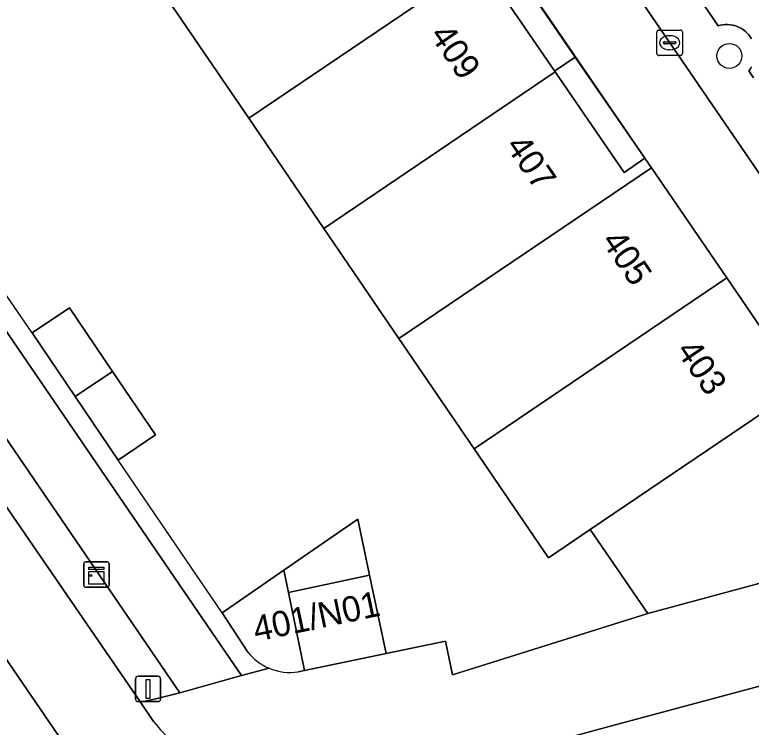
# Model space of a CAD drawing. Extents: x 155275 to 156265, y 382654 to 383635.
# Drawn here: x 155737.96 to 155766.96, y 383184.9 to 383212.94 of the extents above; entities that cross this region are included whole.
import ezdxf

# ---------------------------------------------------------------- set-up
doc = ezdxf.new("R2010")
doc.units = 0
for name, color, linetype in [('IMGEO_Boom', 7, 'Continuous'), ('IMGEO_Erf', 7, 'Continuous'), ('IMGEO_Groenvoorziening', 7, 'Continuous'), ('IMGEO_Haag', 7, 'Continuous'), ('IMGEO_Hek', 7, 'Continuous'), ('IMGEO_Kast', 7, 'Continuous'), ('IMGEO_Kolk', 7, 'Continuous'), ('IMGEO_Pand', 7, 'Continuous'), ('IMGEO_Pand_nummerreeks', 7, 'Continuous'), ('IMGEO_Pand_overbouw', 7, 'Continuous'), ('IMGEO_Parkeervlak_open', 7, 'Continuous'), ('IMGEO_Rijbaan_lokaal_gesloten', 7, 'Continuous'), ('IMGEO_Rijbaan_lokaal_open', 7, 'Continuous'), ('IMGEO_Verkeersbordpaal', 7, 'Continuous'), ('IMGEO_Voetpad_open', 7, 'Continuous')]:
    doc.layers.add(name, color=color, linetype=linetype)

msp = doc.modelspace()

# ---------------------------------------------------------------- linework, layer by layer
at = {"layer": 'IMGEO_Boom'}
msp.add_circle((155766.101, 383211.322), 0.489, dxfattribs=at)
at = {"layer": 'IMGEO_Erf'}
for points in [[(155685.56, 383327.69), (155661.788, 383311.41), (155661.818, 383311.37), (155722.08, 383223.219), (155746.422, 383187.612), (155746.888, 383186.944), (155747.971, 383187.224)], [(155747.138, 383187.855), (155746.127, 383189.4), (155748.554, 383191.079), (155751.463, 383193.091), (155751.932, 383190.889), (155752.587, 383187.808), (155754.924, 383188.287), (155755.193, 383186.963), (155762.885, 383189.376), (155762.768, 383189.548), (155760.622, 383192.689), (155758.971, 383191.572), (155756.046, 383195.859), (155753.088, 383200.196), (155750.129, 383204.533), (155747.171, 383208.87), (155744.172, 383213.265)]]:
    msp.add_lwpolyline(points, dxfattribs=at)
for points in [[(155754.235, 383219.762), (155753.417, 383219.204), (155756.277, 383215.025), (155759.242, 383210.692), (155761.95, 383206.735), (155762.773, 383207.293)], [(155743.494, 383196.404), (155742.029, 383195.414), (155740.338, 383197.916), (155738.647, 383200.418), (155740.112, 383201.408), (155741.803, 383198.906)]]:
    msp.add_lwpolyline(points, close=True, dxfattribs=at)
msp.add_arc((155748.789, 383189.17), 2.111, 218.5225, 247.1894, dxfattribs=at)
at = {"layer": 'IMGEO_Groenvoorziening'}
for points in [[(155724.288, 383171.628), (155724.536, 383171.272), (155727.184, 383173.115), (155741.62, 383181.726), (155659.414, 383301.908), (155653.216, 383310.97)], [(155661.264, 383305.321), (155662.23, 383303.795), (155718.824, 383220.994), (155726.923, 383209.144), (155742.91, 383185.882), (155743.508, 383186.026), (155744.463, 383186.256), (155720.116, 383221.876), (155661.229, 383308.029)]]:
    msp.add_lwpolyline(points, dxfattribs=at)
at = {"layer": 'IMGEO_Haag'}
msp.add_lwpolyline([(155661.264, 383305.321), (155662.23, 383303.795), (155718.824, 383220.994), (155726.923, 383209.144), (155742.91, 383185.882), (155743.508, 383186.026), (155744.463, 383186.256), (155720.116, 383221.876), (155661.229, 383308.029)], dxfattribs=at)
at = {"layer": 'IMGEO_Hek'}
for points in [[(155738.647, 383200.418), (155736.107, 383204.078)], [(155746.127, 383189.4), (155742.029, 383195.414)], [(155755.153, 383187.161), (155754.924, 383188.287), (155752.587, 383187.808)]]:
    msp.add_lwpolyline(points, dxfattribs=at)
at = {"layer": 'IMGEO_Kast'}
for p, q in [((155740.675, 383190.486), (155740.675, 383191.327)), ((155740.675, 383191.327), (155740.675, 383190.486)), ((155740.75, 383191.411), (155741.591, 383191.411)), ((155741.591, 383191.411), (155740.75, 383191.411)), ((155741.675, 383191.336), (155741.675, 383190.495)), ((155741.675, 383190.495), (155741.675, 383191.336)), ((155741.6, 383190.411), (155740.759, 383190.411)), ((155740.759, 383190.411), (155741.6, 383190.411))]:
    msp.add_line(p, q, dxfattribs=at)
for points in [[(155740.87, 383191.201), (155741.47, 383191.201), (155741.47, 383191.116), (155740.87, 383191.116), (155740.87, 383191.201)], [(155740.87, 383191.026), (155741.47, 383191.026), (155741.47, 383190.537), (155740.87, 383190.537), (155740.87, 383191.026)]]:
    msp.add_lwpolyline(points, dxfattribs=at)
msp.add_circle((155740.954, 383190.875), 0.0377, dxfattribs=at)
for centre, start, end in [((155740.753, 383191.333), 92.4484, 184.2845), ((155740.753, 383191.333), 92.4484, 184.2845), ((155741.597, 383191.333), 2.4484, 94.2845), ((155741.597, 383191.333), 2.4484, 94.2845), ((155740.753, 383190.489), 182.4484, 274.2845), ((155740.753, 383190.489), 182.4484, 274.2845), ((155741.597, 383190.489), 272.4484, 4.2845), ((155741.597, 383190.489), 272.4484, 4.2845)]:
    msp.add_arc(centre, 0.0779, start, end, dxfattribs=at)
at = {"layer": 'IMGEO_Kolk'}
for p, q in [((155763.247, 383211.413), (155763.247, 383212.265)), ((155763.322, 383212.339), (155764.174, 383212.339)), ((155764.248, 383212.265), (155764.248, 383211.413)), ((155763.549, 383211.882), (155763.947, 383211.882)), ((155763.735, 383212.119), (155763.76, 383212.119)), ((155763.506, 383211.833), (155763.506, 383211.845)), ((155763.944, 383211.796), (155763.546, 383211.796)), ((155763.99, 383211.845), (155763.99, 383211.833)), ((155764.174, 383211.339), (155763.322, 383211.339)), ((155763.758, 383211.559), (155763.733, 383211.559))]:
    msp.add_line(p, q, dxfattribs=at)
for points in [[(155763.247, 383211.413), (155763.247, 383212.265)], [(155763.322, 383212.339), (155764.174, 383212.339)], [(155764.248, 383212.265), (155764.248, 383211.413)], [(155764.174, 383211.339), (155763.322, 383211.339)]]:
    msp.add_lwpolyline(points, dxfattribs=at)
for centre, radius, start, end in [((155763.324, 383212.263), 0.0765, 91.552, 178.448), ((155763.324, 383212.263), 0.0765, 91.552, 178.448), ((155764.172, 383212.263), 0.0765, 1.552, 88.448), ((155764.172, 383212.263), 0.0765, 1.552, 88.448), ((155763.546, 383211.842), 0.0403, 85.8775, 175.7526), ((155763.951, 383211.844), 0.0386, 1.7309, 96.639), ((155763.543, 383211.832), 0.0366, 178.938, 274.7102), ((155763.947, 383211.839), 0.043, 264.8664, 352.4533), ((155763.324, 383211.415), 0.0765, 181.552, 268.448), ((155763.324, 383211.415), 0.0765, 181.552, 268.448), ((155764.172, 383211.415), 0.0765, 271.552, 358.448), ((155764.172, 383211.415), 0.0765, 271.552, 358.448)]:
    msp.add_arc(centre, radius, start, end, dxfattribs=at)
for centre, major_axis, ratio, start_param, end_param in [((155763.734, 383211.839), (-0.387, 0.002), 0.722429, 4.712389, 7.853982), ((155763.759, 383211.839), (-0.39, 0.002), 0.717154, 1.570796, 4.712389)]:
    msp.add_ellipse(centre, major_axis=major_axis, ratio=ratio, start_param=start_param, end_param=end_param, dxfattribs=at)
at = {"layer": 'IMGEO_Pand'}
for points in [[(155754.046, 383220.039), (155744.172, 383213.265), (155747.171, 383208.87), (155756.277, 383215.025), (155753.417, 383219.204), (155754.235, 383219.762)], [(155750.129, 383204.533), (155759.242, 383210.692), (155756.277, 383215.025), (155747.171, 383208.87)], [(155763.031, 383206.917), (155762.773, 383207.293), (155761.95, 383206.735), (155759.242, 383210.692), (155750.129, 383204.533), (155753.088, 383200.196)], [(155763.031, 383206.917), (155753.088, 383200.196), (155756.046, 383195.859), (155765.996, 383202.584)], [(155760.622, 383192.689), (155768.927, 383198.302), (155765.996, 383202.584), (155756.046, 383195.859), (155758.971, 383191.572)], [(155740.338, 383197.916), (155741.803, 383198.906), (155740.112, 383201.408), (155738.647, 383200.418)], [(155740.338, 383197.916), (155742.029, 383195.414), (155743.494, 383196.404), (155741.803, 383198.906)], [(155760.622, 383192.689), (155762.768, 383189.548), (155762.885, 383189.376), (155773.14, 383192.147), (155773.013, 383192.332), (155771.936, 383193.905), (155768.927, 383198.302)], [(155751.463, 383193.091), (155748.554, 383191.079), (155748.734, 383190.211), (155751.932, 383190.889)], [(155751.932, 383190.889), (155748.734, 383190.211), (155749.371, 383187.133), (155752.587, 383187.808)]]:
    msp.add_lwpolyline(points, close=True, dxfattribs=at)
for points in [[(155748.734, 383190.211), (155748.554, 383191.079), (155746.127, 383189.4), (155747.138, 383187.855)], [(155749.124, 383187.081), (155749.371, 383187.133), (155748.734, 383190.211)]]:
    msp.add_lwpolyline(points, dxfattribs=at)
for centre, radius, start, end in [((155748.789, 383189.17), 2.111, 218.5225, 247.1894), ((155748.798, 383189.175), 2.119, 247.0195, 278.8406)]:
    msp.add_arc(centre, radius, start, end, dxfattribs=at)
at = {"layer": 'IMGEO_Pand_overbouw'}
for points in [[(155756.277, 383215.024), (155759.219, 383210.725), (155760.026, 383211.275), (155757.092, 383215.575)], [(155759.242, 383210.692), (155761.95, 383206.735), (155762.772, 383207.292), (155760.026, 383211.275), (155759.219, 383210.725)]]:
    msp.add_lwpolyline(points, close=True, dxfattribs=at)
at = {"layer": 'IMGEO_Parkeervlak_open'}
for points in [[(155757.012, 383225.183), (155765.654, 383212.502), (155765.746, 383212.528), (155765.84, 383212.546), (155765.936, 383212.556), (155766.032, 383212.558), (155766.127, 383212.552), (155766.222, 383212.537), (155766.316, 383212.514), (155766.406, 383212.483), (155766.494, 383212.445), (155766.579, 383212.399), (155766.659, 383212.346), (155766.734, 383212.286), (155766.804, 383212.22), (155766.868, 383212.149), (155766.925, 383212.072), (155766.976, 383211.99)], [(155766.97, 383210.888), (155766.918, 383210.807), (155766.86, 383210.731), (155767.049, 383210.454)]]:
    msp.add_lwpolyline(points, dxfattribs=at)
at = {"layer": 'IMGEO_Rijbaan_lokaal_gesloten'}
for points in [[(155662.23, 383303.795), (155659.414, 383301.908), (155741.62, 383181.726), (155742.144, 383180.959)], [(155743.419, 383185.124), (155742.91, 383185.882), (155726.923, 383209.144), (155718.824, 383220.994), (155662.23, 383303.795)], [(155752.351, 383178.024), (155758.269, 383180.313), (155766.281, 383182.536), (155774.297, 383184.74), (155780.617, 383186.169), (155786.939, 383187.587), (155786.191, 383190.995), (155778.526, 383189.242), (155770.862, 383187.481), (155761.516, 383184.966), (155752.173, 383182.442)]]:
    msp.add_lwpolyline(points, dxfattribs=at)
msp.add_arc((155749.81, 383190.357), 8.26, 219.3066, 266.5965, dxfattribs=at)
at = {"layer": 'IMGEO_Rijbaan_lokaal_open'}
for points in [[(155789.533, 383282.828), (155777.762, 383266.885), (155770.477, 383257.018), (155750.942, 383230.559), (155753.136, 383227.355), (155767.095, 383206.967), (155771.224, 383200.936), (155773.915, 383197.049), (155790.895, 383199.943), (155792.328, 383200.159), (155792.43, 383196.787), (155793.032, 383196.885), (155797.086, 383197.846), (155798.734, 383198.236), (155786.907, 383215.526), (155772.43, 383236.689), (155783.237, 383244.091), (155793.514, 383251.129), (155807.738, 383260.872), (155811.353, 383255.588), (155821.26, 383241.107), (155827.482, 383232.012), (155843.488, 383208.615)], [(155766.976, 383211.99), (155766.925, 383212.072), (155766.868, 383212.149), (155766.804, 383212.22), (155766.734, 383212.286), (155766.659, 383212.346), (155766.579, 383212.399), (155766.494, 383212.445), (155766.406, 383212.483), (155766.316, 383212.514), (155766.222, 383212.537), (155766.127, 383212.552), (155766.032, 383212.558), (155765.936, 383212.556), (155765.84, 383212.546), (155765.746, 383212.528), (155765.654, 383212.502), (155757.012, 383225.183)], [(155767.049, 383210.454), (155766.86, 383210.731), (155766.918, 383210.807), (155766.97, 383210.888)]]:
    msp.add_lwpolyline(points, dxfattribs=at)
at = {"layer": 'IMGEO_Verkeersbordpaal'}
for p, q in [((155742.712, 383186.009), (155742.712, 383186.809)), ((155742.712, 383186.809), (155742.712, 383186.009)), ((155742.812, 383186.909), (155743.602, 383186.909)), ((155743.602, 383186.909), (155742.812, 383186.909)), ((155743.702, 383186.809), (155743.702, 383186.009)), ((155743.702, 383186.009), (155743.702, 383186.809)), ((155743.602, 383185.909), (155742.812, 383185.909)), ((155742.812, 383185.909), (155743.602, 383185.909))]:
    msp.add_line(p, q, dxfattribs=at)
msp.add_lwpolyline([(155743.132, 383186.784), (155743.282, 383186.784), (155743.282, 383186.034), (155743.132, 383186.034), (155743.132, 383186.784)], dxfattribs=at)
for centre, start, end in [((155742.812, 383186.809), 90, 180), ((155742.812, 383186.809), 90, 180), ((155743.602, 383186.809), 0, 90), ((155743.602, 383186.809), 360, 90), ((155742.812, 383186.009), 180, 270), ((155742.812, 383186.009), 180, 270), ((155743.602, 383186.009), 270, 0), ((155743.602, 383186.009), 270, 0)]:
    msp.add_arc(centre, 0.1, start, end, dxfattribs=at)
at = {"layer": 'IMGEO_Voetpad_open'}
for points in [[(155660.2, 383309.537), (155661.229, 383308.029), (155720.116, 383221.876), (155744.463, 383186.256), (155746.888, 383186.944), (155746.422, 383187.612), (155722.08, 383223.219), (155661.818, 383311.37)], [(155790.895, 383199.943), (155773.915, 383197.049), (155771.224, 383200.936), (155767.095, 383206.967), (155753.136, 383227.355), (155750.942, 383230.559), (155770.477, 383257.018), (155777.762, 383266.885), (155789.533, 383282.828)], [(155778.526, 383273.579), (155772.869, 383265.909), (155771.65, 383264.258), (155770.105, 383262.17), (155766.981, 383257.951), (155766.806, 383257.714), (155760.86, 383249.656), (155760.679, 383249.411), (155757.559, 383245.193), (155754.416, 383240.942), (155754.259, 383240.73), (155746.794, 383230.63), (155750.925, 383224.614), (155754.046, 383220.039), (155754.235, 383219.762), (155762.773, 383207.293), (155763.031, 383206.917), (155765.996, 383202.584), (155768.927, 383198.302), (155771.936, 383193.905), (155790.308, 383196.944)], [(155792.43, 383196.787), (155790.405, 383196.458), (155790.411, 383196.43), (155785.955, 383195.688), (155786.008, 383195.413), (155782.535, 383194.838), (155782.598, 383194.561), (155779.154, 383193.982), (155779.197, 383193.704), (155775.154, 383193.012), (155775.211, 383192.757), (155773.013, 383192.332), (155773.14, 383192.147), (155762.885, 383189.376), (155755.193, 383186.963), (155754.924, 383188.287), (155752.587, 383187.808), (155749.371, 383187.133), (155749.124, 383187.081)], [(155752.173, 383182.442), (155761.516, 383184.966), (155770.862, 383187.481), (155778.526, 383189.242), (155786.191, 383190.995)], [(155747.971, 383187.224), (155746.888, 383186.944), (155744.463, 383186.256), (155743.508, 383186.026), (155742.91, 383185.882), (155743.419, 383185.124)]]:
    msp.add_lwpolyline(points, dxfattribs=at)
for centre, radius, start, end in [((155748.798, 383189.175), 2.119, 247.0195, 278.8406), ((155749.81, 383190.357), 8.26, 219.3066, 266.5965)]:
    msp.add_arc(centre, radius, start, end, dxfattribs=at)

# ---------------------------------------------------------------- texts
at = {"layer": 'IMGEO_Pand_nummerreeks'}
for s, rotation, p in [('409', 304.3848, (155754.274, 383212.144)), ('407', 304.3848, (155757.26, 383207.781)), ('405', 304.3888, (155761.03, 383204.033)), ('403', 304.3888, (155763.978, 383199.725)), ('401/N01', 11.8545, (155747.458, 383188.264))]:
    msp.add_text(s, height=1, rotation=rotation, dxfattribs=at).set_placement(p)

doc.saveas('drawing.dxf')
